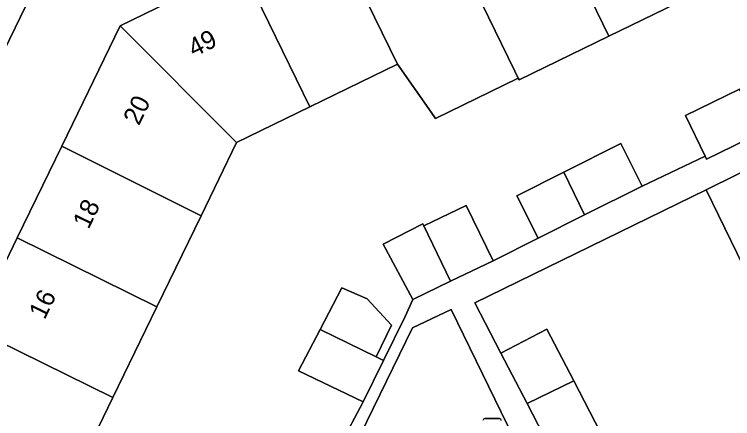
# Model space of a CAD drawing. Extents: x 160455 to 162082, y 388339 to 389736.
# Drawn here: x 161269.49 to 161308.29, y 388708.83 to 388730.65 of the extents above; entities that cross this region are included whole.
import ezdxf

# ---------------------------------------------------------------- set-up
doc = ezdxf.new("R2010")
doc.units = 0
for name, color, linetype in [('IMGEO_Erf', 7, 'Continuous'), ('IMGEO_Groenvoorziening', 7, 'Continuous'), ('IMGEO_Pand', 7, 'Continuous'), ('IMGEO_Pand_nummerreeks', 7, 'Continuous'), ('IMGEO_Speelvoorziening', 7, 'Continuous'), ('IMGEO_Voetpad_open', 7, 'Continuous')]:
    doc.layers.add(name, color=color, linetype=linetype)

msp = doc.modelspace()

# ---------------------------------------------------------------- linework, layer by layer
at = {"layer": 'IMGEO_Erf'}
for points in [[(161306.116, 388750.659), (161304.77, 388750), (161271.311, 388733.615), (161244.181, 388677.766)], [(161245.068, 388675.037), (161252.582, 388671.38), (161254.884, 388670.26), (161255.326, 388671.168), (161248.258, 388674.608), (161250.72, 388679.671), (161253.09, 388684.544), (161255.456, 388689.41), (161257.813, 388694.258), (161260.174, 388699.114), (161262.531, 388703.961), (161264.897, 388708.826), (161267.258, 388713.683), (161269.646, 388718.592), (161272.051, 388723.539), (161275.205, 388730.025), (161281.765, 388733.239)], [(161306.462, 388731.844), (161301.607, 388729.476), (161296.756, 388727.11), (161296.708, 388727.208), (161292.24, 388725.029), (161292.002, 388725.368), (161290.181, 388727.962), (161285.449, 388725.654), (161281.494, 388723.725), (161279.572, 388719.768), (161277.19, 388714.866), (161274.809, 388709.963), (161272.445, 388705.097), (161275.59, 388703.569), (161273.231, 388698.712), (161272.783, 388698.929), (161270.424, 388694.072), (161270.871, 388693.855), (161268.516, 388689.007)], [(161287.084, 388707.395), (161288.322, 388709.735), (161284.832, 388711.407), (161286.005, 388713.641), (161287.182, 388715.882), (161288.543, 388715.295), (161289.868, 388713.865), (161289.026, 388712.163), (161289.426, 388711.967), (161290.599, 388714.339), (161291.005, 388715.264), (161289.413, 388718.251), (161291.554, 388719.337), (161291.608, 388719.226), (161293.888, 388720.338), (161295.35, 388717.342), (161297.776, 388718.567), (161296.623, 388720.857), (161299.169, 388722.13), (161302.25, 388723.671), (161303.404, 388721.381), (161306.802, 388722.997), (161305.736, 388725.182), (161308.65, 388726.603)], [(161309.546, 388715.677), (161306.855, 388721.184), (161294.365, 388715.082), (161295.773, 388712.371), (161298.257, 388713.659), (161299.701, 388710.865), (161301.145, 388708.073), (161298.671, 388706.791), (161301.05, 388701.572), (161303.534, 388702.86), (161304.978, 388700.067), (161306.422, 388697.274), (161303.948, 388695.992), (161306.327, 388690.774), (161308.811, 388692.062)]]:
    msp.add_lwpolyline(points, dxfattribs=at)
at = {"layer": 'IMGEO_Groenvoorziening'}
msp.add_lwpolyline([(161299.117, 388698.887), (161300.501, 388699.504), (161293.086, 388714.718), (161290.992, 388713.73), (161283.942, 388699.267)], dxfattribs=at)
at = {"layer": 'IMGEO_Pand'}
for points in [[(161301.161, 388742.741), (161296.304, 388740.361), (161301.607, 388729.476), (161306.462, 388731.844), (161305.717, 388733.371), (161305.587, 388733.638)], [(161296.304, 388740.361), (161291.464, 388737.99), (161292.951, 388734.908), (161296.529, 388727.576), (161296.708, 388727.208), (161296.756, 388727.11), (161301.607, 388729.476)], [(161291.464, 388737.99), (161286.48, 388735.549), (161290.181, 388727.962), (161292.002, 388725.368), (161292.24, 388725.029), (161296.708, 388727.208), (161296.529, 388727.576), (161292.951, 388734.908)], [(161286.48, 388735.549), (161281.765, 388733.239), (161285.449, 388725.654), (161290.181, 388727.962)], [(161281.765, 388733.239), (161275.205, 388730.025), (161281.494, 388723.725), (161285.449, 388725.654)], [(161279.572, 388719.768), (161281.494, 388723.725), (161275.205, 388730.025), (161272.051, 388723.539)], [(161306.802, 388722.997), (161306.881, 388722.834), (161309.795, 388724.255), (161309.73, 388724.389), (161308.65, 388726.603), (161305.736, 388725.182)], [(161309.546, 388715.677), (161317.361, 388719.497), (161314.671, 388725.003), (161310.179, 388722.808), (161306.855, 388721.184)], [(161279.572, 388719.768), (161272.051, 388723.539), (161269.646, 388718.592), (161277.19, 388714.866)], [(161300.289, 388719.823), (161303.404, 388721.381), (161302.25, 388723.671), (161299.169, 388722.13)], [(161300.289, 388719.823), (161299.169, 388722.13), (161296.623, 388720.857), (161297.776, 388718.567)], [(161291.608, 388719.226), (161293.055, 388716.245), (161295.35, 388717.342), (161293.888, 388720.338)], [(161291.608, 388719.226), (161291.554, 388719.337), (161289.413, 388718.251), (161291.005, 388715.264), (161293.055, 388716.245)], [(161267.258, 388713.683), (161274.809, 388709.963), (161277.19, 388714.866), (161269.646, 388718.592)], [(161286.005, 388713.641), (161289.026, 388712.163), (161289.868, 388713.865), (161288.543, 388715.295), (161287.182, 388715.882)], [(161264.897, 388708.826), (161272.445, 388705.097), (161274.809, 388709.963), (161267.258, 388713.683)], [(161289.426, 388711.967), (161289.026, 388712.163), (161286.005, 388713.641), (161284.832, 388711.407), (161288.322, 388709.735)], [(161297.192, 388709.639), (161299.701, 388710.865), (161298.257, 388713.659), (161295.773, 388712.371)], [(161297.192, 388709.639), (161298.671, 388706.791), (161301.145, 388708.073), (161299.701, 388710.865)]]:
    msp.add_lwpolyline(points, close=True, dxfattribs=at)
at = {"layer": 'IMGEO_Speelvoorziening'}
for p, q in [((161294.902, 388708.83), (161295.692, 388708.83)), ((161295.692, 388708.83), (161294.902, 388708.83))]:
    msp.add_line(p, q, dxfattribs=at)
for centre, start, end in [((161294.902, 388708.73), 90, 180), ((161294.902, 388708.73), 90, 180), ((161295.692, 388708.73), 0, 90), ((161295.692, 388708.73), 360, 90)]:
    msp.add_arc(centre, 0.1, start, end, dxfattribs=at)
at = {"layer": 'IMGEO_Voetpad_open'}
for points in [[(161244.181, 388677.766), (161271.311, 388733.615)], [(161309.795, 388724.255), (161306.881, 388722.834), (161306.802, 388722.997), (161303.404, 388721.381), (161300.289, 388719.823), (161297.776, 388718.567), (161295.35, 388717.342), (161293.055, 388716.245), (161291.005, 388715.264), (161290.599, 388714.339), (161289.426, 388711.967), (161288.322, 388709.735), (161287.084, 388707.395)], [(161309.225, 388685.194), (161307.746, 388688.042), (161306.327, 388690.774), (161303.948, 388695.992), (161302.468, 388698.841), (161301.05, 388701.572), (161298.671, 388706.791), (161297.192, 388709.639), (161295.773, 388712.371), (161294.365, 388715.082), (161306.855, 388721.184), (161310.179, 388722.808)]]:
    msp.add_lwpolyline(points, dxfattribs=at)
msp.add_lwpolyline([(161307.524, 388676.31), (161288.432, 388685.637), (161287.28, 388686.2), (161279.44, 388690.03), (161283.366, 388698.084), (161283.942, 388699.267), (161290.992, 388713.73), (161293.086, 388714.718), (161300.501, 388699.504), (161301.05, 388698.378), (161313.131, 388673.588)], close=True, dxfattribs=at)

# ---------------------------------------------------------------- texts
at = {"layer": 'IMGEO_Pand_nummerreeks'}
for s, rotation, p in [('49', 26.102, (161279.186, 388728.323)), ('20', 64.0674, (161276.218, 388724.607)), ('18', 64.0685, (161273.495, 388719.009)), ('16', 64.0685, (161271.124, 388714.133))]:
    msp.add_text(s, height=1, rotation=rotation, dxfattribs=at).set_placement(p)

doc.saveas('drawing.dxf')
